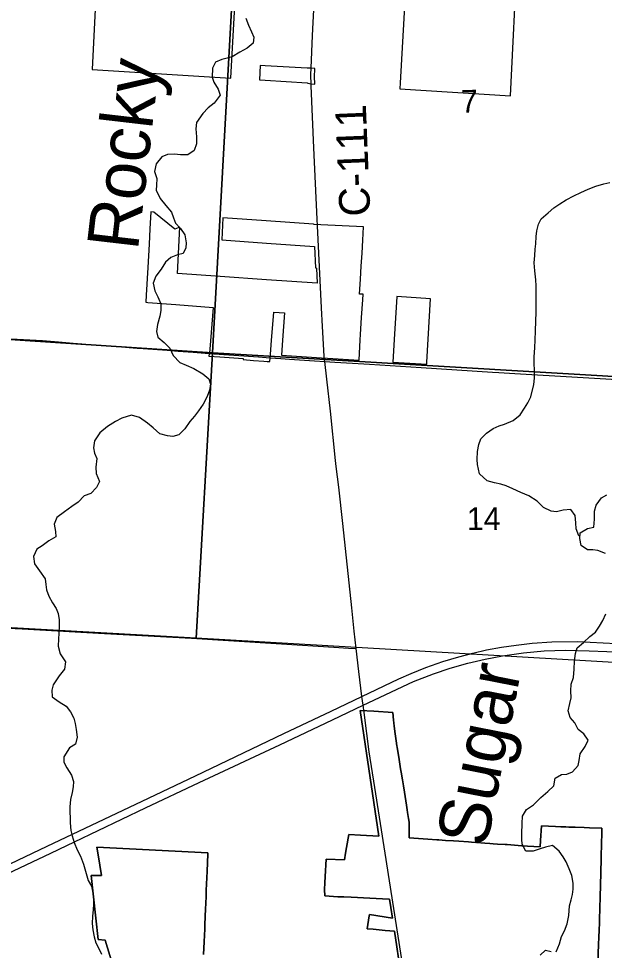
# Model space of a CAD drawing. Extents: x 114604 to 551442, y 316898 to 567001.
# Drawn here: x 248466 to 254171, y 431276 to 440352 of the extents above; entities that cross this region are included whole.
import ezdxf

# ---------------------------------------------------------------- set-up
doc = ezdxf.new("R2010")
doc.units = 0
for name, color, linetype in [('_CIVIL_CONSTRUCTION', 7, 'Continuous'), ('GE_P_Alignment_100_Cardinal_Points', 7, 'Continuous'), ('GE_P_Alignment_100_Stations', 7, 'Continuous'), ('GE_P_Alignment_500_Bearings', 7, 'Continuous'), ('PM_P_Cells', 7, 'Continuous'), ('PM_P_CL_Double_Solid', 7, 'Continuous'), ('PM_P_Stop_Line', 7, 'Continuous'), ('PV_X_Curb', 7, 'Continuous'), ('SN_P_Signs', 7, 'Continuous')]:
    doc.layers.add(name, color=color, linetype=linetype)

msp = doc.modelspace()

# ---------------------------------------------------------------- linework, layer by layer
at = {"layer": '_CIVIL_CONSTRUCTION'}
for points in [[(251510.6, 433606.6), (251810.1, 433747.5), (252169.2, 433920.1), (252289.3, 433974.3), (252431.3, 434030.9), (252598.8, 434088.9), (252753.7, 434135.2), (252890.1, 434172), (253023.1, 434202), (253169.9, 434229.7), (253311.1, 434249.2), (253468.5, 434267.7), (253660.6, 434281.9), (253907.3, 434283.7), (254285.6, 434265.1), (255525.8, 434197), (256832.5, 434125.2)], [(251522.4, 433522.5), (251820.6, 433664.6), (252313, 433893.4), (252507, 433970.1), (252667.6, 434023.4), (252841, 434073.3), (253008.6, 434113.8), (253177.5, 434146.3), (253383.4, 434175.6), (253586, 434194.5), (253792.1, 434200.6), (254022.6, 434195.3), (254195.1, 434188.5), (254279.8, 434183.3), (255518.7, 434117), (256831, 434040.8), (256946.9, 434037), (257587.6, 434000), (257624, 433998)], [(247958, 431919.2), (248744, 432289.7), (249667.3, 432730.7), (250187.8, 432977.7), (251047.4, 433388.5), (251510.6, 433606.6)], [(246836.2, 431311.5), (246953.1, 431367.5), (247921.5, 431816), (247993, 431851.6), (248779, 432222.1), (249702.3, 432663.1), (250222.8, 432910), (251010, 433278.2), (251522.4, 433522.5)]]:
    msp.add_lwpolyline(points, dxfattribs=at)
at = {"layer": 'GE_P_Alignment_100_Cardinal_Points'}
msp.add_lwpolyline([(248335.3, 434415.7), (248361, 434414.5), (248500.5, 434409), (249302.1, 434361.6), (250148.5, 434316.2), (250508.8, 434293.2), (251025.7, 434262.2), (251535.3, 434229.3), (251679.7, 434220.8), (251753.4, 434218)], dxfattribs=at)
at = {"layer": 'GE_P_Alignment_100_Stations'}
for points in [[(249299.7, 442206), (249182.2, 439856.3), (250534.1, 439772.2), (250573.3, 440537.6)], [(252295.3, 441725.9), (252182.9, 439726.8), (252179.7, 439669), (253256.6, 439599.8), (253264, 439734.6), (253319.5, 440853.8)], [(252164.6, 431201.4), (252148.4, 431309), (252125.4, 431463.5), (252037.3, 431471.1), (251978.3, 431476.2), (251919.8, 431481.3), (251860.4, 431486.4), (251880.3, 431613.5), (251882.4, 431626.8), (252106, 431589.4), (252090.2, 431692.2), (252077.6, 431774.4), (252070.6, 431774.7), (251886.4, 431783.7), (251704.5, 431792.7), (251633.3, 431796.2), (251575.7, 431799), (251446.8, 431806.2), (251446.3, 431870.2), (251449.2, 431932.3), (251452.2, 431994), (251460.4, 432165.8), (251639, 432159.1), (251650.2, 432222.5), (251659.7, 432276.7), (251682.5, 432405.9), (251796.1, 432398.7), (251974.2, 432387.3), (251792.2, 433613.3), (251925.7, 433607.5), (252109.5, 433592.7), (252117.7, 433519.1), (252120.7, 433491.6), (252124.4, 433458.4), (252132.6, 433384.7), (252143.2, 433316.8), (252150.8, 433269.3), (252152.9, 433256), (252162.7, 433195.2), (252168.6, 433158.4), (252186.8, 433044.3), (252192.2, 433011), (252203.9, 432937.7), (252213.5, 432877.8), (252223.3, 432817.1), (252243.2, 432689.3), (252250.5, 432643.6), (252254.2, 432619.9), (252264, 432559.2), (252269.7, 432523.3), (252270.7, 432371.6), (252453.2, 432359), (252538, 432353.1), (252560.3, 432351.6), (252622.8, 432347.3), (252702.6, 432341.7), (252752.5, 432338.4), (252847.3, 432331.7), (252876.8, 432329.7), (252927.1, 432326.2), (253006.9, 432320.7), (253056.3, 432317.2), (253086.8, 432315.1), (253131.2, 432312.1), (253206, 432306.9), (253223.7, 432305.7), (253366.1, 432295.8), (253421.6, 432292), (253545.2, 432283.4), (253549.3, 432345.1), (253558.8, 432487.5), (253695.7, 432482.6), (253745.7, 432480.7), (253795.7, 432478.8), (253825.7, 432477.7), (253885.7, 432475.5), (253975.5, 432472.1), (254025.4, 432470.2), (254147.7, 432465.5), (254146.5, 432422), (254145.3, 432379.7), (254144.6, 432351.6), (254142.6, 432281.3), (254142.1, 432265.3), (254141.5, 432240.5), (254140.7, 432211), (254138.9, 432140.9), (254136.9, 432059.2), (254136.3, 432035.8), (254133.1, 431908.9), (254130.4, 431801), (254127.4, 431683), (254126.6, 431651.4), (254125.2, 431613.1), (254122.6, 431543.3), (254120, 431473.4), (254117.4, 431403.5), (254114.9, 431333.6), (254108.2, 431153.9)], [(254108.2, 431153.9), (254114.9, 431333.6), (254117.4, 431403.5), (254120, 431473.4), (254122.6, 431543.3), (254125.2, 431613.1), (254126.6, 431651.4), (254127.4, 431683), (254130.4, 431801), (254133.1, 431908.9), (254136.3, 432035.8), (254136.9, 432059.2), (254138.9, 432140.9), (254140.7, 432211), (254141.5, 432240.5), (254142.1, 432265.3), (254142.6, 432281.3), (254144.6, 432351.6), (254145.3, 432379.7), (254146.5, 432422), (254147.7, 432465.5), (254025.4, 432470.2), (253975.5, 432472.1), (253885.7, 432475.5), (253825.7, 432477.7), (253795.7, 432478.8), (253745.7, 432480.7), (253695.7, 432482.6), (253558.8, 432487.5), (253549.3, 432345.1), (253545.2, 432283.4), (253421.6, 432292), (253366.1, 432295.8), (253223.7, 432305.7), (253206, 432306.9), (253131.2, 432312.1), (253086.8, 432315.1), (253056.3, 432317.2), (253006.9, 432320.7), (252927.1, 432326.2), (252876.8, 432329.7), (252847.3, 432331.7), (252752.5, 432338.4), (252702.6, 432341.7), (252622.8, 432347.3), (252560.3, 432351.6), (252538, 432353.1), (252453.2, 432359), (252270.7, 432371.6), (252269.7, 432523.3), (252264, 432559.2), (252254.2, 432619.9), (252250.5, 432643.6), (252243.2, 432689.3), (252223.3, 432817.1), (252213.5, 432877.8), (252203.9, 432937.7), (252192.2, 433011), (252186.8, 433044.3), (252168.6, 433158.4), (252162.7, 433195.2), (252152.9, 433256), (252150.8, 433269.3), (252143.2, 433316.8), (252132.6, 433384.7), (252124.4, 433458.4), (252120.7, 433491.6), (252117.7, 433519.1), (252109.5, 433592.7), (251925.7, 433607.5), (251792.2, 433613.3), (251974.2, 432387.3), (251796.1, 432398.7), (251682.5, 432405.9), (251659.7, 432276.7), (251650.2, 432222.5), (251639, 432159.1), (251460.4, 432165.8), (251452.2, 431994), (251449.2, 431932.3), (251446.3, 431870.2), (251446.8, 431806.2), (251575.7, 431799), (251633.3, 431796.2), (251704.5, 431792.7), (251886.4, 431783.7), (252070.6, 431774.7), (252077.6, 431774.4), (252090.2, 431692.2), (252106, 431589.4), (251882.4, 431626.8), (251880.3, 431613.5), (251860.4, 431486.4), (251919.8, 431481.3), (251978.3, 431476.2), (252037.3, 431471.1), (252125.4, 431463.5), (252148.4, 431309), (252164.6, 431201.4)], [(249412.5, 431035.4), (249307.1, 431374.1), (249241.8, 431380.5), (249172, 432004.3), (249272.5, 432005.5), (249239.2, 432205), (249226.7, 432279.9), (250309.4, 432225.5), (250308.8, 432212.7), (250301.9, 432048), (250299.1, 431983.2), (250296.6, 431923.1), (250293.8, 431858.2), (250291.3, 431798.2), (250288.8, 431738.3), (250286, 431673.3), (250283.5, 431613.4), (250282.3, 431584.7), (250280.7, 431548.4), (250277.9, 431483.5), (250275.2, 431423.5), (250272.4, 431358.6), (250269.8, 431298.7), (250267, 431236.7)], [(250267, 431236.7), (250269.8, 431298.7), (250272.4, 431358.6), (250275.2, 431423.5), (250277.9, 431483.5), (250280.7, 431548.4), (250282.3, 431584.7), (250283.5, 431613.4), (250286, 431673.3), (250288.8, 431738.3), (250291.3, 431798.2), (250293.8, 431858.2), (250296.6, 431923.1), (250299.1, 431983.2), (250301.9, 432048), (250308.8, 432212.7), (250309.4, 432225.5), (249226.7, 432279.9), (249239.2, 432205), (249272.5, 432005.5), (249172, 432004.3), (249241.8, 431380.5), (249307.1, 431374.1), (249412.5, 431035.4)]]:
    msp.add_lwpolyline(points, dxfattribs=at)
for points in [[(250866.3, 439892.2), (250818.1, 439894.7), (250811.6, 439756.4), (250867.3, 439753.3), (251275.1, 439727.1), (251284.1, 439723.4), (251314.8, 439718.3), (251350.9, 439712.2), (251350.5, 439720.8), (251347.9, 439782.3), (251351.6, 439866.9), (251317.6, 439868.6), (251289.8, 439869.9), (251277.7, 439870.5)], [(250754.9, 437023.4), (250854.6, 437015.9), (250887.2, 437013.5), (250912.8, 437011.9), (250919.4, 437082.6), (250929.6, 437217.6), (250950.4, 437493.3), (251056, 437485.7), (251036.4, 437218.3), (251025.9, 437075.1), (251219.8, 437061.4), (251415, 437047.6), (251475.4, 437043.5), (251781.6, 437025.2), (251793.7, 437223.8), (251796.8, 437276.1), (251806.8, 437440.6), (251817.2, 437611.7), (251820.5, 437666.6), (251786.7, 437669), (251795.4, 437814.6), (251802.9, 437940.4), (251810.5, 438067.2), (251818.1, 438194.3), (251825.7, 438322.8), (251407.8, 438344.1), (251345.3, 438348), (251336.4, 438348.6), (250877.3, 438381.2), (250454.2, 438411.2), (250444.4, 438198.3), (250878.8, 438166), (251347.2, 438131.2), (251357.4, 437923.1), (251367, 437922.4), (251374.6, 437773.9), (250881.4, 437807.8), (250427.1, 437839.1), (250012.5, 437870.3), (250037.4, 438320.7), (249986.7, 438300.1), (249783.6, 438467.6), (249754, 438469.2), (249751.1, 438416.2), (249744.9, 438305.3), (249736.4, 438155), (249723.7, 437927.7), (249708.6, 437658.5), (249704.8, 437589.9), (249725.2, 437587.2), (249995.7, 437565.7), (250359.1, 437536.9), (250334, 437213.2), (250327.8, 437132.9), (250327.2, 437125), (250319.9, 437063.8), (250426.3, 437056.5), (250654.2, 437041.1), (250653.5, 437031)], [(252441.2, 436985.8), (252442.3, 437005.6), (252455, 437228.6), (252477.3, 437621.8), (252150.5, 437644.1), (252125.2, 437226.2), (252111.8, 437005.5)]]:
    msp.add_lwpolyline(points, close=True, dxfattribs=at)
at = {"layer": 'GE_P_Alignment_500_Bearings'}
for p, q in [((250321.2, 437091), (250803.6, 437056.9)), ((250803.6, 437056.9), (250914.5, 437048.8)), ((250914.5, 437048.8), (251020.6, 437041.8))]:
    msp.add_line(p, q, dxfattribs=at)
for points in [[(251315.9, 439869.7), (251329.6, 440188.2), (251345, 440502.2)], [(251314.7, 439708.6), (251313.2, 439807), (251315.9, 439869.7)], [(251375.3, 438334.9), (251372.1, 438398.5), (251340.5, 439094), (251314.9, 439697.7), (251314.7, 439708.6)], [(251441.8, 437062.4), (251425.6, 437353.7), (251415.3, 437534.9), (251375.3, 438334.9)], [(245086.9, 437417.7), (245135.8, 437415.7), (245467.7, 437399.4), (246355, 437357.3), (246895.8, 437330.5), (247607.2, 437291.8), (247806.3, 437278.7), (247999, 437264.9), (248390, 437234.3), (248697.3, 437215.1), (248853.4, 437204.3), (248995.5, 437192.2), (249247.5, 437172.5)], [(249247.5, 437172.5), (249429.8, 437158.3), (249618.7, 437141.2), (249677.5, 437137.4)], [(249677.5, 437137.4), (249912.6, 437122.1), (250020.3, 437112.5), (250165.7, 437102), (250321.2, 437091)], [(251020.6, 437041.8), (251105.5, 437036.3), (251347.3, 437019.5), (251449, 437011.9)], [(251449, 437011.9), (251442.6, 437046.5), (251441.8, 437062.4)], [(251449, 437011.9), (251547, 437005.8), (251717.8, 436994.5), (251882.8, 436985.1), (252386.3, 436955.2), (253080.3, 436908.1), (253142.8, 436904.8)], [(251830.3, 433591.6), (251820.6, 433664.6), (251810.1, 433747.5), (251779, 433993.2), (251753.4, 434218), (251734.9, 434384.3), (251710.1, 434613.5), (251623.3, 435435.6), (251584.6, 435787.1), (251560.2, 435988.3), (251553.2, 436046.4), (251501.9, 436528.7), (251468.2, 436838.8), (251449, 437011.9)], [(253142.8, 436904.8), (253299.2, 436896.7), (255240.7, 436780.7), (255810.1, 436737.7), (255889.8, 436733.8)], [(252366.8, 430058.5), (252302.6, 430478.2), (252205.1, 431145.4), (252037.6, 432222.4), (251936.6, 432861.5), (251881.1, 433210.9), (251830.3, 433591.6)]]:
    msp.add_lwpolyline(points, dxfattribs=at)
at = {"layer": 'PM_P_Cells'}
for points in [[(250678.6, 440355.7), (250704.7, 440287.6), (250734.9, 440223.5), (250757, 440171.4), (250751, 440113.3), (250692.9, 440063.1), (250618.8, 440025), (250546.8, 439980.8), (250496.7, 439966.7), (250444.6, 439952.6), (250384.5, 439928.5), (250352.5, 439870.3), (250350.6, 439782.2), (250366.6, 439732.1), (250410.8, 439664), (250428.9, 439607.9), (250370.9, 439527.7), (250310.8, 439483.5), (250258.7, 439429.4), (250198.7, 439341.1), (250192.8, 439279), (250198.9, 439200.9), (250198.9, 439132.7), (250174.9, 439066.6), (250114.9, 439024.4), (250042.7, 439026.3), (249982.6, 439030.3), (249914.5, 439028.2), (249860.4, 439006.1), (249804.3, 438937.9), (249788.4, 438863.7), (249810.5, 438795.6), (249808.6, 438729.5), (249806.6, 438679.4), (249844.8, 438599.3), (249898.9, 438531.2), (249955.1, 438467.2), (249975.2, 438411.1), (249993.3, 438361), (250041.5, 438307), (250085.6, 438246.9), (250097.7, 438168.8), (250095.7, 438118.7), (250069.8, 438062.6), (250013.7, 438050.5), (249947.6, 438024.3), (249897.5, 437980.2), (249853.5, 437910), (249801.5, 437841.8), (249777.5, 437773.7), (249791.6, 437701.5), (249821.7, 437641.5), (249849.8, 437575.4), (249851.9, 437507.3), (249839.9, 437455.1), (249818, 437373), (249810, 437304.8), (249822.1, 437250.7), (249884.3, 437198.7), (249938.4, 437140.7), (249970.6, 437070.6), (250036.8, 437002.6), (250098.9, 436976.6), (250171.1, 436944.6), (250259.3, 436890.6), (250317.5, 436842.6), (250333.6, 436792.5), (250325.6, 436732.4), (250303.6, 436672.3)], [(253933, 435314.1), (253924, 435314.4), (253897.9, 435380.5), (253893.9, 435440.6), (253887.8, 435510.7), (253843.6, 435570.8), (253769.5, 435562.7), (253705.4, 435548.5), (253653.3, 435554.5), (253579.1, 435588.5), (253516.9, 435650.5), (253436.7, 435704.5), (253358.5, 435734.5), (253280.3, 435770.4), (253216.2, 435800.4), (253162.1, 435816.4), (253099.9, 435830.3), (253029.8, 435850.3), (252953.6, 435916.3), (252935.4, 436008.4), (252933.4, 436058.5), (252935.3, 436136.7), (252947.3, 436202.8), (252967.2, 436259), (253023.3, 436315.1), (253089.4, 436359.3), (253145.5, 436385.4), (253199.5, 436401.5), (253281.7, 436437.7), (253349.7, 436493.9), (253393.8, 436558.1), (253425.8, 436610.2), (253453.8, 436668.4), (253485.7, 436788.6), (253491.7, 436850.7), (253489.6, 436934.9), (253487.5, 436985), (253487.4, 437055.1), (253493.4, 437147.3), (253497.3, 437219.5), (253501.2, 437311.6), (253503.1, 437403.8), (253507, 437492), (253507, 437560.1), (253506.8, 437750.5), (253502.7, 437808.6), (253492.6, 437894.7), (253488.5, 437972.9), (253492.5, 438045), (253498.4, 438105.1), (253502.4, 438157.2), (253506.3, 438229.4), (253512.3, 438283.5), (253528.2, 438349.6), (253556.2, 438401.8), (253624.3, 438459.9), (253680.4, 438508.1), (253738.4, 438548.3), (253798.5, 438586.4), (253874.6, 438626.6), (253942.7, 438658.7), (254012.8, 438690.9), (254088.9, 438719), (254167.1, 438743.2), (254225.2, 438755.3)], [(250303.6, 436672.3), (250263.6, 436596.1), (250217.6, 436531.9), (250177.6, 436479.8), (250133.5, 436427.6), (250085.5, 436355.4), (250025.5, 436297.2), (249967.4, 436281.1), (249915.2, 436289.1), (249841.1, 436309), (249774.9, 436365), (249720.7, 436411), (249644.5, 436467), (249566.4, 436489), (249470.2, 436460.8), (249410.1, 436428.7), (249332, 436380.5), (249255.9, 436318.2), (249205.9, 436238), (249196, 436169.9), (249206, 436119.8), (249228.1, 436065.7), (249216.2, 435981.6), (249222.3, 435921.5), (249254.4, 435843.4), (249224.4, 435785.2), (249170.4, 435725), (249104.2, 435704.9), (249046.2, 435640.7), (248984.1, 435600.5), (248912, 435548.3), (248837.9, 435494.1), (248812, 435426), (248824.1, 435355.9), (248828.1, 435303.8), (248760, 435263.6), (248695.9, 435215.4), (248643.9, 435183.3), (248611.9, 435113.1), (248620, 435041), (248670.1, 434972.9), (248724.3, 434894.9), (248730.4, 434838.8), (248738.5, 434786.7), (248758.6, 434726.6), (248794.7, 434660.5), (248830.8, 434606.5), (248850.9, 434556.4), (248859, 434496.3), (248859, 434434.2), (248857.1, 434362), (248855.2, 434311.9), (248851.2, 434239.8), (248871.3, 434165.7), (248921.5, 434085.6), (248913.6, 434015.5), (248859.5, 433951.3), (248801.5, 433861), (248789.5, 433810.9), (248791.6, 433746.8), (248859.8, 433696.8), (248928, 433654.8), (248972.1, 433600.8), (249004.2, 433536.7), (249016.3, 433486.6), (249024.4, 433426.5), (249034.5, 433354.4), (249020.5, 433284.2), (248962.4, 433248.1), (248906.4, 433159.8), (248906.5, 433107.7), (248934.6, 433053.7), (248980.7, 432983.6), (248998.8, 432921.5), (248996.9, 432869.4), (248986.9, 432815.3), (248971, 432747.1), (248963, 432673), (248965.1, 432622.9), (248969.1, 432566.8), (248967.2, 432516.7), (248975.3, 432444.6), (248987.3, 432390.5), (249007.4, 432326.4), (249035.6, 432256.3), (249067.7, 432192.2), (249097.8, 432114.1), (249124, 432023.9), (249144.1, 431957.8), (249174.2, 431899.8), (249188.3, 431837.7), (249196.3, 431783.6), (249194.4, 431729.5), (249190.4, 431669.3), (249184.5, 431609.2), (249182.6, 431537.1), (249188.6, 431477), (249200.7, 431406.9), (249218.8, 431350.8), (249242.9, 431300.7), (249273, 431240.6)], [(254180.7, 435142.4), (254108.5, 435172.3), (254058.4, 435176.3), (254006.3, 435176.2), (253944.2, 435218.2), (253932.1, 435288.3), (253934, 435344.5), (254008.1, 435384.6), (254070.2, 435398.7), (254076.2, 435474.9), (254074.1, 435555), (254090.1, 435613.1), (254144.1, 435683.3), (254196.2, 435713.5)], [(253827.1, 432070), (253798.9, 432138.1), (253768.8, 432188.2), (253730.7, 432242.2), (253666.5, 432296.3), (253596.4, 432282.1), (253546.3, 432264), (253478.2, 432243.9), (253406.1, 432243.8), (253372, 432309.9), (253367.9, 432360), (253367.8, 432412.1), (253371.8, 432510.3), (253373.7, 432584.4), (253413.7, 432648.6), (253479.8, 432694.8), (253551.8, 432765), (253619.9, 432823.2), (253680, 432879.4), (253691.9, 432953.6), (253754, 432989.7), (253804.1, 432993.8), (253862.2, 433015.9), (253916.2, 433076.1), (253926.2, 433126.2), (253936.2, 433190.3), (253984.2, 433260.5), (254014.2, 433324.7), (253970, 433384.7), (253915.9, 433426.8), (253883.8, 433490.8), (253837.6, 433544.9), (253819.5, 433609), (253835.5, 433681.1), (253847.5, 433737.3), (253845.4, 433803.4), (253847.3, 433867.5), (253869.3, 433933.7), (253877.2, 434015.8), (253881.2, 434092), (253889.1, 434168.1), (253907.1, 434222.3), (253969.2, 434274.4), (254029.2, 434334.6), (254085.3, 434376.8), (254125.3, 434434.9), (254155.3, 434489.1), (254185.3, 434553.2)], [(253701.6, 431260.3), (253733.6, 431338.5), (253753.6, 431410.6), (253783.6, 431466.8), (253809.5, 431532.9), (253825.5, 431617.1), (253831.4, 431711.3), (253849.4, 431769.5), (253859.4, 431821.6), (253867.3, 431871.7), (253867.3, 431929.8), (253855.2, 432003.9), (253827.1, 432070)], [(253547.3, 431228), (253599.4, 431278.2), (253651.5, 431264.2)]]:
    msp.add_lwpolyline(points, dxfattribs=at)
at = {"layer": 'SN_P_Signs'}
for points in [[(245331.1, 442509.1), (245347.7, 442793.7), (250648, 442436.1), (250354.5, 437098.1), (245074.3, 437443.9), (245201.2, 439943.5), (245282, 441590.7)], [(250648, 442436.1), (256108.1, 442125), (255802.6, 436774.9), (250354.5, 437098.1)], [(245074.3, 437443.9), (250354.5, 437098.1), (250195.1, 434317), (244909.1, 434612.8), (245006, 436277.9), (245072.5, 437414.2)], [(255802.6, 436774.9), (255661.2, 433999.9), (250195.1, 434317), (250354.5, 437098.1)]]:
    msp.add_lwpolyline(points, close=True, dxfattribs=at)

# ---------------------------------------------------------------- texts
at = {"layer": 'PM_P_CL_Double_Solid'}
msp.add_text('C-111', height=300.01, rotation=92.34511, dxfattribs=at).set_placement((251892.1, 438430.2))
at = {"layer": 'PM_P_Stop_Line'}
for s, height, rotation, p in [('Rocky', 500, 83.35534, (249626.2, 438084.5)), ('Sugar', 500.02, 78.91711, (253021.8, 432267.1))]:
    msp.add_text(s, height=height, rotation=rotation, dxfattribs=at).set_placement(p)
at = {"layer": 'PV_X_Curb'}
for s, height, rotation, p in [('7', 221, 0.41552, (252774.2, 439436.5)), ('14', 221.01, 0.41548, (252832.3, 435370))]:
    msp.add_text(s, height=height, rotation=rotation, dxfattribs=at).set_placement(p)

doc.saveas('drawing.dxf')
